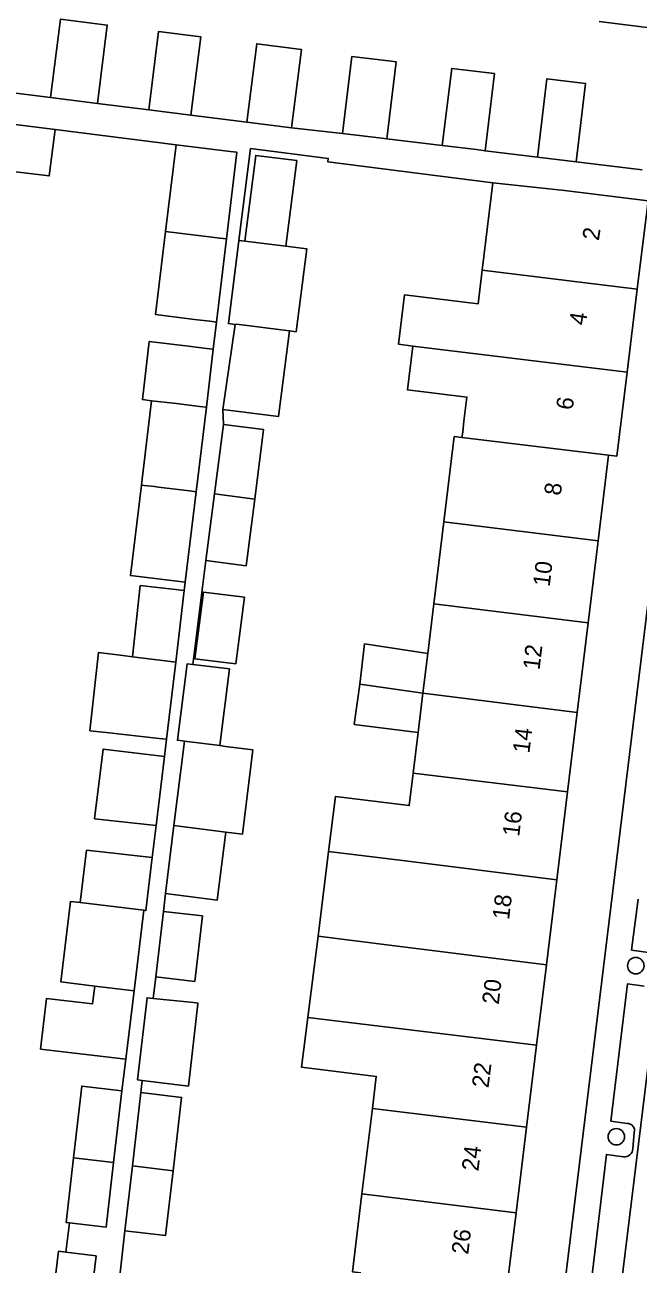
# Model space of a CAD drawing. Extents: x 158087 to 159494, y 382905 to 383981.
# Drawn here: x 158404.1 to 158440.5, y 383296.9 to 383370.4 of the extents above; entities that cross this region are included whole.
import ezdxf

# ---------------------------------------------------------------- set-up
doc = ezdxf.new("R2010")
doc.units = 0
for name, color, linetype in [('IMGEO_Boom', 7, 'Continuous'), ('IMGEO_Pand', 7, 'Continuous'), ('IMGEO_Pand_nummerreeks', 7, 'Continuous'), ('IMGEO_Rijbaan_lokaal_open', 7, 'Continuous'), ('IMGEO_Voetpad_open', 7, 'Continuous')]:
    doc.layers.add(name, color=color, linetype=linetype)

msp = doc.modelspace()

# ---------------------------------------------------------------- linework, layer by layer
at = {"layer": 'IMGEO_Boom'}
for centre in [(158440.316, 383314.636), (158439.165, 383304.491)]:
    msp.add_circle(centre, 0.489, dxfattribs=at)
at = {"layer": 'IMGEO_Pand'}
for points in [[(158439.171, 383378.774), (158445.007, 383378.038), (158443.982, 383369.903), (158438.146, 383370.638)], [(158408.394, 383365.779), (158408.98, 383370.428), (158406.209, 383370.777), (158405.623, 383366.128)], [(158413.941, 383365.08), (158414.527, 383369.73), (158412.024, 383370.045), (158411.439, 383365.395)], [(158419.903, 383364.329), (158420.488, 383368.979), (158417.839, 383369.313), (158417.253, 383364.663)], [(158425.551, 383363.679), (158426.106, 383368.249), (158425.819, 383368.284), (158423.487, 383368.567), (158422.932, 383363.996)], [(158431.382, 383362.974), (158431.937, 383367.544), (158431.425, 383367.606), (158429.4, 383367.852), (158428.845, 383363.281)], [(158436.773, 383362.322), (158437.336, 383366.964), (158435.043, 383367.242), (158434.479, 383362.6)], [(158393.357, 383365.799), (158405.889, 383364.232)], [(158408.394, 383365.779), (158405.623, 383366.128)], [(158413.941, 383365.08), (158411.439, 383365.395)], [(158405.889, 383364.232), (158405.545, 383361.481), (158402.369, 383361.867), (158402.075, 383359.446)], [(158419.903, 383364.329), (158417.253, 383364.663)], [(158425.551, 383363.679), (158425.264, 383363.714), (158422.932, 383363.996)], [(158412.439, 383358.18), (158413.057, 383363.321)], [(158413.057, 383363.321), (158416.267, 383362.935), (158416.671, 383362.886), (158416.053, 383357.739)], [(158431.382, 383362.974), (158430.87, 383363.036), (158428.845, 383363.281)], [(158419.567, 383357.31), (158420.214, 383362.389), (158417.788, 383362.698), (158417.139, 383357.606)], [(158436.773, 383362.322), (158434.479, 383362.6)], [(158431.836, 383361.059), (158431.211, 383355.888)], [(158431.836, 383361.059), (158436.081, 383360.611), (158441.044, 383360.006)], [(158441.044, 383360.006), (158440.405, 383354.765)], [(158415.461, 383352.81), (158415.057, 383352.859), (158414.144, 383352.97), (158411.846, 383353.251), (158412.439, 383358.18)], [(158412.439, 383358.18), (158415.183, 383357.845), (158415.649, 383357.788), (158416.053, 383357.739)], [(158416.053, 383357.739), (158415.461, 383352.81)], [(158416.565, 383352.674), (158416.159, 383352.724), (158416.786, 383357.649)], [(158417.139, 383357.606), (158416.786, 383357.649)], [(158417.139, 383357.606), (158419.567, 383357.31)], [(158419.776, 383352.295), (158420.176, 383352.234), (158420.804, 383357.159), (158419.567, 383357.31)], [(158431.211, 383355.888), (158430.971, 383353.901), (158426.612, 383354.434), (158426.253, 383351.492), (158427.096, 383351.389)], [(158440.405, 383354.765), (158431.211, 383355.888)], [(158440.405, 383354.765), (158439.804, 383349.837)], [(158415.836, 383347.619), (158416.565, 383352.674)], [(158415.836, 383347.619), (158419.128, 383347.2), (158419.776, 383352.295)], [(158416.565, 383352.674), (158416.646, 383352.677), (158419.776, 383352.295)], [(158411.602, 383348.146), (158411.06, 383348.21), (158411.474, 383351.66), (158413.804, 383351.376), (158414.863, 383351.246), (158415.267, 383351.197)], [(158415.267, 383351.197), (158414.854, 383347.76)], [(158427.096, 383351.389), (158426.782, 383348.788), (158430.302, 383348.363), (158430.129, 383346.926), (158430.052, 383346.29), (158430.012, 383345.962)], [(158439.804, 383349.837), (158427.096, 383351.389)], [(158439.804, 383349.837), (158439.198, 383344.862), (158438.702, 383344.923)], [(158411.001, 383343.144), (158411.043, 383343.495), (158411.602, 383348.146)], [(158411.602, 383348.146), (158413.079, 383347.971), (158414.45, 383347.808), (158414.854, 383347.76)], [(158414.854, 383347.76), (158414.251, 383342.747)], [(158415.337, 383342.614), (158415.862, 383346.733)], [(158417.728, 383342.31), (158418.252, 383346.429), (158415.862, 383346.733)], [(158430.012, 383345.962), (158429.555, 383346.016), (158428.938, 383340.953)], [(158438.702, 383344.923), (158430.012, 383345.962)], [(158438.702, 383344.923), (158438.082, 383339.836)], [(158411.001, 383343.144), (158410.357, 383337.776), (158413.608, 383337.386)], [(158414.251, 383342.747), (158413.847, 383342.796), (158412.024, 383343.019), (158411.776, 383343.049), (158411.17, 383343.123), (158411.001, 383343.144)], [(158414.251, 383342.747), (158413.608, 383337.386)], [(158414.834, 383338.661), (158415.337, 383342.614)], [(158414.834, 383338.661), (158417.225, 383338.357), (158417.728, 383342.31)], [(158417.728, 383342.31), (158415.337, 383342.614)], [(158428.938, 383340.953), (158428.345, 383336.093)], [(158438.082, 383339.836), (158428.938, 383340.953)], [(158438.082, 383339.836), (158437.49, 383334.979)], [(158410.472, 383332.955), (158410.936, 383337.177), (158413.034, 383336.947), (158413.548, 383336.89)], [(158413.548, 383336.89), (158413.036, 383332.634)], [(158416.612, 383332.535), (158417.11, 383336.49), (158414.679, 383336.796), (158414.181, 383332.841), (158416.612, 383332.535)], [(158428.345, 383336.093), (158427.987, 383333.156)], [(158437.49, 383334.979), (158428.345, 383336.093)], [(158436.841, 383329.66), (158437.49, 383334.979)], [(158412.488, 383328.067), (158412.064, 383328.114), (158408.922, 383328.459), (158407.947, 383328.567), (158408.457, 383333.206), (158409.895, 383333.027), (158410.472, 383332.955)], [(158427.987, 383333.156), (158424.232, 383333.72), (158423.951, 383331.342)], [(158427.7, 383330.802), (158427.987, 383333.156)], [(158410.472, 383332.955), (158412.567, 383332.693), (158413.036, 383332.634)], [(158413.036, 383332.634), (158412.488, 383328.067)], [(158413.565, 383327.957), (158413.435, 383327.974), (158413.142, 383328.012), (158413.726, 383332.549), (158414.05, 383332.509)], [(158415.646, 383327.69), (158416.23, 383332.236), (158414.05, 383332.509)], [(158423.951, 383331.342), (158423.619, 383328.945), (158427.416, 383328.469)], [(158427.7, 383330.802), (158423.951, 383331.342)], [(158427.416, 383328.469), (158427.7, 383330.802)], [(158427.7, 383330.802), (158436.841, 383329.66)], [(158436.841, 383329.66), (158436.267, 383324.948)], [(158412.934, 383322.948), (158413.565, 383327.957)], [(158415.646, 383327.69), (158413.565, 383327.957)], [(158427.416, 383328.469), (158427.123, 383326.065)], [(158411.873, 383322.949), (158408.233, 383323.349), (158408.73, 383327.486), (158412.365, 383327.049)], [(158416.013, 383322.56), (158416.99, 383322.437), (158417.62, 383327.431), (158415.994, 383327.636), (158415.646, 383327.69)], [(158412.365, 383327.049), (158411.873, 383322.949)], [(158427.123, 383326.065), (158426.887, 383324.13), (158422.512, 383324.677), (158422.105, 383321.419)], [(158427.123, 383326.065), (158436.267, 383324.948)], [(158436.267, 383324.948), (158435.631, 383319.729)], [(158412.426, 383318.918), (158412.934, 383322.948)], [(158412.934, 383322.948), (158416.013, 383322.56)], [(158412.426, 383318.918), (158415.505, 383318.53), (158416.013, 383322.56)], [(158407.373, 383318.378), (158407.746, 383321.486), (158411.646, 383321.057)], [(158422.105, 383321.419), (158421.779, 383318.812), (158421.475, 383316.385)], [(158435.631, 383319.729), (158426.49, 383320.871), (158422.105, 383321.419)], [(158411.646, 383321.057), (158411.267, 383317.91), (158411.152, 383317.923)], [(158435.631, 383319.729), (158435.017, 383314.693)], [(158408.236, 383313.431), (158406.229, 383313.672), (158406.803, 383318.446), (158407.373, 383318.378)], [(158411.152, 383317.923), (158407.373, 383318.378)], [(158411.152, 383317.923), (158410.578, 383313.15)], [(158411.869, 383313.975), (158412.32, 383317.853)], [(158411.869, 383313.975), (158414.172, 383313.708), (158414.622, 383317.586), (158412.32, 383317.853)], [(158421.475, 383316.385), (158421.244, 383314.529), (158420.874, 383311.572)], [(158435.017, 383314.693), (158425.876, 383315.835), (158421.475, 383316.385)], [(158435.017, 383314.693), (158434.434, 383309.916)], [(158410.09, 383309.084), (158405.025, 383309.692), (158405.386, 383312.698), (158408.109, 383312.37), (158408.236, 383313.431)], [(158408.236, 383313.431), (158410.242, 383313.19), (158410.578, 383313.15)], [(158410.578, 383313.15), (158410.09, 383309.084)], [(158411.053, 383307.833), (158410.775, 383307.867), (158411.34, 383312.736), (158411.705, 383312.698)], [(158411.053, 383307.833), (158413.793, 383307.499), (158414.358, 383312.367), (158414.363, 383312.416), (158414.086, 383312.448), (158411.705, 383312.698)], [(158420.874, 383311.572), (158420.505, 383308.612), (158424.93, 383308.073), (158424.698, 383306.169)], [(158420.874, 383311.572), (158434.434, 383309.916)], [(158434.434, 383309.916), (158433.842, 383305.055)], [(158406.978, 383303.248), (158407.467, 383307.492), (158409.848, 383307.217)], [(158409.848, 383307.217), (158409.359, 383302.973)], [(158410.475, 383302.764), (158410.979, 383307.106)], [(158412.881, 383302.47), (158413.386, 383306.826), (158410.979, 383307.106)], [(158424.698, 383306.169), (158424.08, 383301.102)], [(158424.698, 383306.169), (158433.842, 383305.055)], [(158433.842, 383305.055), (158433.224, 383299.985)], [(158406.74, 383299.386), (158406.536, 383299.409), (158406.978, 383303.248)], [(158409.359, 383302.973), (158408.916, 383299.135), (158406.74, 383299.386)], [(158409.359, 383302.973), (158406.978, 383303.248)], [(158410.028, 383298.916), (158410.475, 383302.764)], [(158410.028, 383298.916), (158412.437, 383298.636), (158412.881, 383302.47)], [(158412.881, 383302.47), (158410.475, 383302.764)], [(158424.08, 383301.102), (158423.518, 383296.485), (158424.021, 383296.424)], [(158433.224, 383299.985), (158424.08, 383301.102)], [(158433.224, 383299.985), (158432.68, 383295.524), (158433.099, 383295.473), (158433.08, 383295.32)], [(158405.607, 383293.784), (158406.085, 383297.701), (158406.528, 383297.647)], [(158406.528, 383297.647), (158408.32, 383297.428), (158407.842, 383293.511)]]:
    msp.add_lwpolyline(points, dxfattribs=at)
at = {"layer": 'IMGEO_Rijbaan_lokaal_open'}
msp.add_lwpolyline([(158442.568, 383320.923), (158441.518, 383312.601), (158439.039, 383292.28), (158436.948, 383275.037), (158435.718, 383265.126)], dxfattribs=at)
at = {"layer": 'IMGEO_Voetpad_open'}
for points in [[(158405.623, 383366.128), (158402.428, 383366.53)], [(158411.439, 383365.395), (158408.394, 383365.779)], [(158417.253, 383364.663), (158413.941, 383365.08)], [(158405.889, 383364.232), (158413.057, 383363.321)], [(158422.932, 383363.996), (158419.903, 383364.329)], [(158428.845, 383363.281), (158425.551, 383363.679)], [(158416.786, 383357.649), (158417.481, 383363.099), (158422.084, 383362.512), (158422.058, 383362.306), (158431.836, 383361.059)], [(158434.479, 383362.6), (158431.382, 383362.974)], [(158440.695, 383361.848), (158436.773, 383362.322)], [(158443.915, 383359.655), (158434.771, 383284.796)], [(158415.461, 383352.81), (158415.267, 383351.197)], [(158415.862, 383346.733), (158415.836, 383347.619)], [(158414.05, 383332.509), (158414.834, 383338.661)], [(158413.608, 383337.386), (158413.548, 383336.89)], [(158412.488, 383328.067), (158412.365, 383327.049)], [(158411.873, 383322.949), (158411.646, 383321.057)], [(158412.32, 383317.853), (158412.426, 383318.918)], [(158441.068, 383315.421), (158440.071, 383315.563), (158440.463, 383318.576)], [(158411.705, 383312.698), (158411.869, 383313.975)], [(158439.796, 383305.277), (158438.846, 383305.421), (158439.834, 383313.561), (158440.813, 383313.424)], [(158410.09, 383309.084), (158409.848, 383307.217)], [(158410.979, 383307.106), (158411.053, 383307.833)], [(158440.142, 383303.777), (158440.221, 383304.748)], [(158438.612, 383295.544), (158437.641, 383295.657), (158438.575, 383303.441), (158439.584, 383303.309)], [(158406.74, 383299.386), (158406.528, 383297.647)], [(158409.748, 383296.415), (158410.028, 383298.916)]]:
    msp.add_lwpolyline(points, dxfattribs=at)
for centre, radius, start, end in [((158439.832, 383304.871), 0.408, 342.51729, 95.03968), ((158439.661, 383303.784), 0.481, 260.75661, 359.21716)]:
    msp.add_arc(centre, radius, start, end, dxfattribs=at)

# ---------------------------------------------------------------- texts
at = {"layer": 'IMGEO_Pand_nummerreeks'}
for s, rotation, p in [('2', 81.17393, (158438.121, 383357.605)), ('4', 81.17393, (158437.34, 383352.579)), ('6', 81.17666, (158436.56, 383347.552)), ('8', 83.05023, (158435.866, 383342.489)), ('10', 83.04964, (158435.208, 383337.091)), ('12', 83.05023, (158434.606, 383332.145)), ('14', 83.05023, (158434.004, 383327.208)), ('16', 83.04964, (158433.401, 383322.268)), ('18', 83.05023, (158432.799, 383317.331)), ('20', 83.05023, (158432.186, 383312.301)), ('22', 83.04964, (158431.584, 383307.355)), ('24', 83.04964, (158430.982, 383302.418)), ('26', 83.05023, (158430.379, 383297.478))]:
    msp.add_text(s, height=1, rotation=rotation, dxfattribs=at).set_placement(p)

doc.saveas('drawing.dxf')
